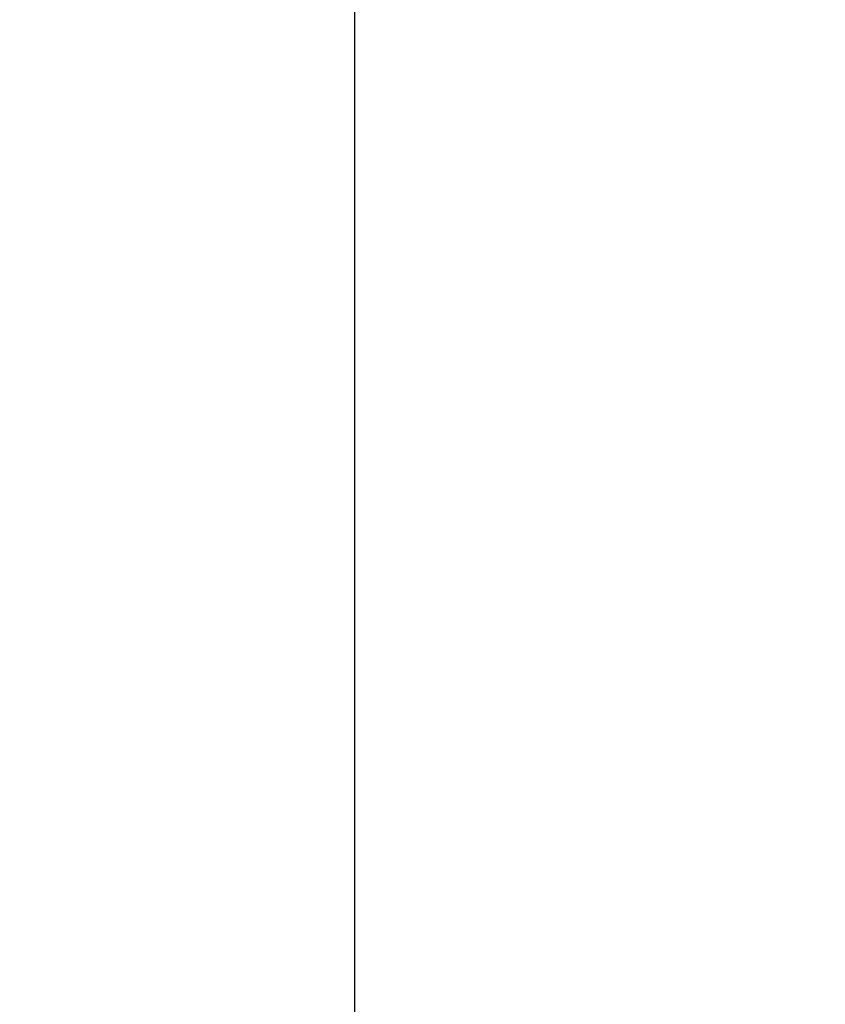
# Model space of a CAD drawing. Header units: inches. Extents: x 0 to 227, y 0 to 147.
# Tile 264 of 285: x 113.31 to 117.51, y 79.32 to 84.47. Entities that reach past the tile are written whole.
import ezdxf

# ---------------------------------------------------------------- set-up
doc = ezdxf.new("R2010")
doc.units = ezdxf.units.IN
doc.header["$LTSCALE"] = 12.466667
doc.header["$MEASUREMENT"] = 0
doc.layers.get('0').update_dxf_attribs({"linetype": 'CONTINUOUS'})
doc.layers.add('DIMENSIONS', color=7, linetype='CONTINUOUS')
doc.styles.get("Standard").update_dxf_attribs({"font": 'arial.ttf'})
doc.dimstyles.new('DIMSTYLE_1', dxfattribs={"dimtxt": 1, "dimasz": 1.333333, "dimexe": 0.09, "dimexo": 0.07, "dimgap": 0.0375, "dimtad": 0, "dimtih": 1, "dimtoh": 1, "dimzin": 4, "dimdsep": 46, "dimtxsty": 'Standard', "dimblk": '_FILLED', "dimblk1": '_FILLED', "dimblk2": '_FILLED', "dimcen": 0.09, "dimadec": 3, "dimazin": 1, "dimtfac": 1, "dimtdec": 3, "dimtofl": 0, "dimtmove": 0, "dimatfit": 3, "dimldrblk": '_FILLED', "dimfxl": 0, "dimtolj": 1, "dimtzin": 4, "dimarcsym": 0})

# ---------------------------------------------------------------- blocks, each defined once
blk = doc.blocks.new('_FILLED')
at = {"color": 0, "linetype": 'ByBlock'}
blk.add_solid([(0, 0), (-1, 0.2), (-1, -0.2)], dxfattribs=at)
blk = doc.blocks.new('*D12')
at = {"layer": 'DIMENSIONS', "color": 2, "linetype": 'Continuous'}
for p, q in [((118.347, 108.1593), (113.854, 108.1593)), ((115.054, 108.1593), (115.054, 73.1593)), ((115.054, 36.1593), (115.054, 71.1593)), ((118.358, 36.1593), (113.854, 36.1593))]:
    blk.add_line(p, q, dxfattribs=at)
at = {"layer": 'DIMENSIONS', "color": 2, "linetype": 'Continuous', "xscale": 1.3333333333, "yscale": 1.3333333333, "zscale": 1.3333333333}
for p, rotation in [((115.054, 108.1593), 90), ((115.054, 36.1593), 270)]:
    blk.add_blockref('_FILLED', p, dxfattribs=dict(at, rotation=rotation))
at = {"layer": 'DIMENSIONS', "color": 2, "linetype": 'Continuous', "insert": (115.054, 72.6593), "char_height": 1, "width": 3.494424, "attachment_point": 2, "line_spacing_factor": 0.9}
blk.add_mtext('72.00', dxfattribs=at)

msp = doc.modelspace()

# ---------------------------------------------------------------- dimensions: what is measured, and where the dimension line sits
at = {"layer": 'DIMENSIONS', "color": 2, "linetype": 'Continuous'}
dim = msp.add_linear_dim(base=(115.054, 108.1593), p1=(118.428, 36.1593), p2=(118.417, 108.1593), angle=90, dimstyle='DIMSTYLE_1', dxfattribs=at)
dim.commit()
dim.dimension.update_dxf_attribs({"geometry": '*D12', "text_midpoint": (115.0538, 72.1537), "dimtype": 160})

doc.saveas('drawing.dxf')
